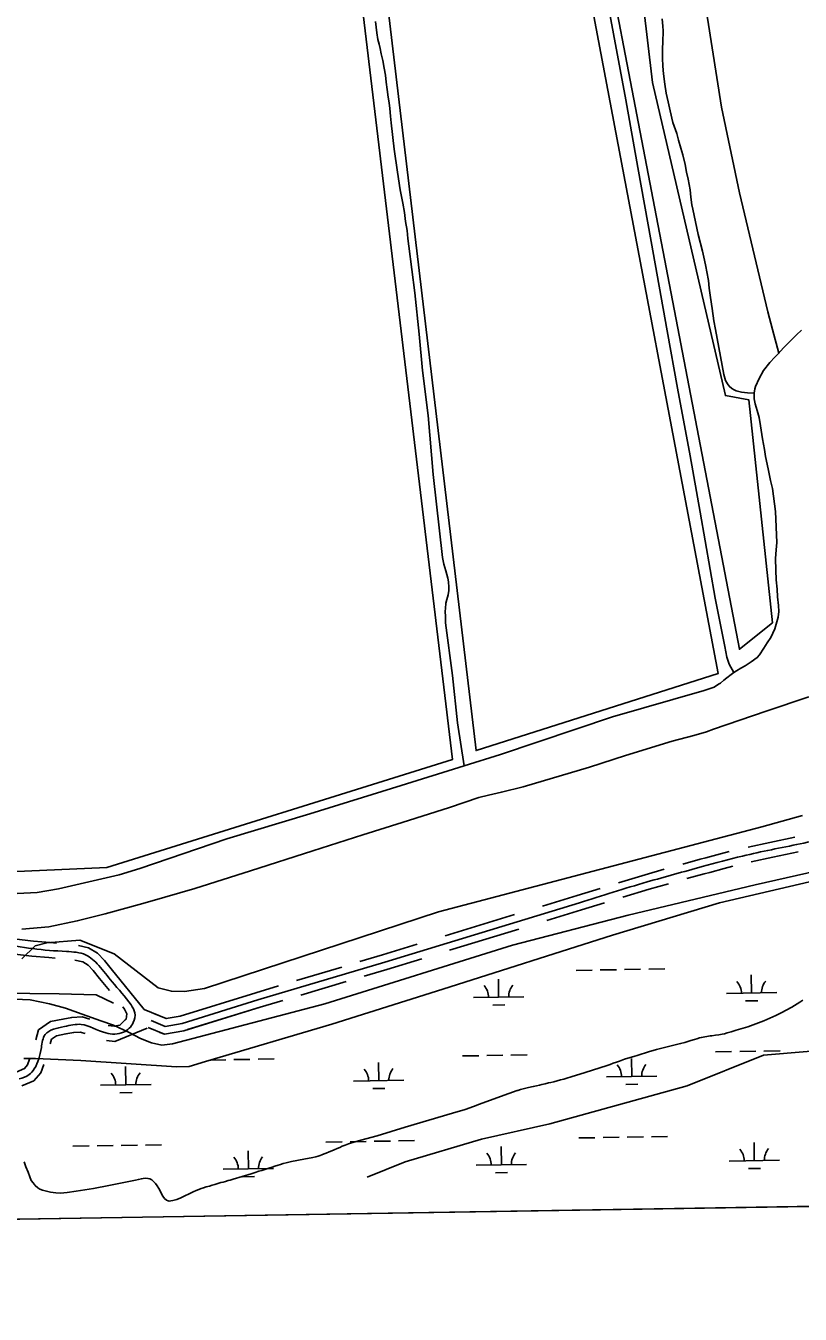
# Model space of a CAD drawing. Extents: x 3855477 to 3893699, y 299188 to 325115.
# Drawn here: x 3871314 to 3872850, y 304617 to 307174 of the extents above; entities that cross this region are included whole.
import ezdxf

# ---------------------------------------------------------------- set-up
doc = ezdxf.new("R2010")
doc.units = 0
for name, color, linetype in [('V-FLOD-BASE', 7, 'Continuous'), ('V-GRID-FRAM', 7, 'Continuous'), ('V-LEVE-TOET', 7, 'Continuous'), ('V-ROAD-CNTR', 7, 'Continuous'), ('V-SITE-VEGE', 7, 'Continuous'), ('V-TOPO-SHOR', 7, 'Continuous'), ('V-WETL-SWMP', 7, 'Continuous')]:
    doc.layers.add(name, color=color, linetype=linetype)

msp = doc.modelspace()

# ---------------------------------------------------------------- linework, layer by layer
at = {"layer": 'V-FLOD-BASE'}
msp.add_lwpolyline([(3871487.7, 305234.2), (3871453.7, 305250.5), (3871380.4, 305252.5), (3871205.4, 305254.9), (3871201.9, 305255), (3871143.4, 305256), (3871141.6, 305255.3), (3871105.3, 305256), (3871054.9, 305306.1), (3870896.6, 305307.5), (3870858.6, 305332.4), (3870838.2, 305350.2), (3870834.7, 305351.7), (3870827.2, 305350.7), (3870683.4, 305320.5), (3870588.9, 305299.7), (3870577.3, 305305.3)], dxfattribs=at)
at = {"layer": 'V-GRID-FRAM'}
msp.add_lwpolyline([(3859445.3, 322797), (3891292.6, 323315.8), (3891596.8, 305135.9), (3859733.6, 304616.8), (3859445.3, 322797)], dxfattribs=at)
at = {"layer": 'V-LEVE-TOET'}
for points in [[(3871306, 305322), (3871332.6, 305347.8), (3871355.6, 305353.9), (3871421.2, 305359.3), (3871489.5, 305331.9), (3871576.8, 305264.8), (3871602.8, 305257.8), (3871629, 305257.4), (3871668.4, 305263.2), (3872132.9, 305415.4), (3872774.5, 305584.2), (3872854.8, 305606.6)], [(3872992.8, 305521.2), (3872761.3, 305468.8), (3872508.9, 305408.7), (3872279.5, 305349.3), (3871907.3, 305232.5), (3871604.9, 305153.7), (3871584.1, 305150.6), (3871563.5, 305155.6), (3871541.7, 305164.1), (3871518.9, 305176), (3871488, 305190.4), (3871462.8, 305198.9), (3871426.1, 305212.2), (3871392.9, 305224.4), (3871360.7, 305233), (3871322.8, 305240.6), (3871276.7, 305242.6)]]:
    msp.add_lwpolyline(points, dxfattribs=at)
at = {"layer": 'V-ROAD-CNTR'}
for points in [[(3872839.9, 305563.5), (3872790.2, 305553), (3872747, 305543.7)], [(3872663.4, 305522.6), (3872651.9, 305519.5), (3872617.6, 305510.2)], [(3872709.6, 305534.8), (3872692.1, 305530.4), (3872663.4, 305522.6)], [(3872846.1, 305534.2), (3872796.4, 305523.7), (3872753.4, 305514.3)], [(3872580.8, 305500), (3872542.5, 305489), (3872489.6, 305472.8)], [(3872671.3, 305493.7), (3872659.8, 305490.5), (3872625.4, 305481.2)], [(3872716.9, 305505.7), (3872699.7, 305501.4), (3872671.3, 305493.7)], [(3872453.3, 305461.6), (3872407.9, 305447.8)], [(3872589.1, 305471.1), (3872551, 305460.2), (3872498.3, 305444.1)], [(3872412.3, 305433.4), (3872026.1, 305315.5), (3871774.6, 305240.5), (3871624.1, 305193.9), (3871590.8, 305187.9), (3871562.5, 305199.7)], [(3872407.9, 305447.8), (3872338.9, 305426.7)], [(3872462, 305433), (3872416.6, 305419.1)], [(3872283.8, 305409.9), (3872145.9, 305367.7)], [(3872416.6, 305419.1), (3872347.7, 305398)], [(3871323.5, 305357.9), (3871296.3, 305361.1), (3871271.8, 305364.1)], [(3871374.8, 305353.4), (3871362.4, 305354.4), (3871329.3, 305357.2), (3871323.5, 305357.9)], [(3872292.5, 305381.2), (3872154.6, 305339.1)], [(3871319.9, 305328.1), (3871292.7, 305331.4), (3871268.2, 305334.3)], [(3871548.5, 305221.8), (3871483.5, 305302.2), (3871470, 305319), (3871456.5, 305333.1), (3871438.4, 305344), (3871418.5, 305348.8)], [(3872090.7, 305350.9), (3872021.7, 305329.8)], [(3871372.3, 305323.5), (3871359.8, 305324.5), (3871326.2, 305327.4), (3871319.9, 305328.1)], [(3871480.1, 305259), (3871473.4, 305267), (3871460.2, 305283.3), (3871447.4, 305299.2), (3871437.6, 305309.5), (3871426.9, 305315.9), (3871411.4, 305319.6)], [(3871941, 305305.8), (3871851.2, 305279)], [(3872021.8, 305329.9), (3871976.9, 305316.5)], [(3872099.5, 305322.2), (3872030.5, 305301.2)], [(3872030.4, 305301.1), (3871985.5, 305287.7)], [(3871770.2, 305254.8), (3871620.5, 305208.5), (3871592.5, 305203.4), (3871548.5, 305221.8)], [(3871815.2, 305268.3), (3871770.2, 305254.8), (3871620.5, 305208.5), (3871592.5, 305203.4), (3871568.3, 305213.5)], [(3871770.2, 305254.8), (3871620.5, 305208.5), (3871592.5, 305203.4), (3871568.3, 305213.5)], [(3871949.6, 305277), (3871859.7, 305250.2)], [(3871823.8, 305239.5), (3871779, 305226.1), (3871627.7, 305179.3), (3871589.1, 305172.3), (3871556.7, 305185.9)], [(3871333.8, 305161.6), (3871339.4, 305181.1), (3871363, 305197.4), (3871387.5, 305202.3), (3871405.2, 305205.9), (3871425.5, 305207.1), (3871440.9, 305202.2)], [(3871511.4, 305200.9), (3871513.2, 305202.6), (3871514.7, 305212.7), (3871510.1, 305222.5), (3871506.6, 305226.9)], [(3871779, 305226.2), (3871627.7, 305179.3), (3871589.1, 305172.3), (3871579.8, 305176.2)], [(3871779, 305226.2), (3871634.8, 305181.6)], [(3871474.3, 305159.7), (3871490.9, 305158), (3871554.5, 305184.4)], [(3871477.3, 305189.5), (3871489.6, 305188.3), (3871500.7, 305190.4), (3871511.4, 305200.9)], [(3871362.6, 305153.3), (3871365.2, 305162.5), (3871375, 305169.2), (3871393.5, 305172.9), (3871409.1, 305176.1), (3871421.7, 305176.8), (3871432, 305173.6)], [(3871294.7, 305097.4), (3871311.6, 305104.7), (3871317.6, 305111.4), (3871321.5, 305122.7)], [(3871306.4, 305069.8), (3871329.7, 305079.7), (3871344, 305096), (3871349.8, 305112.7)]]:
    msp.add_lwpolyline(points, dxfattribs=at)
for points in [[(3873289.7, 306444.8), (3873245.8, 306399.2), (3873209, 306330.4), (3873192.9, 306272.5), (3873196.5, 306212.6), (3873205.8, 306130.5), (3873221.4, 306008.4), (3873220.4, 305913.7), (3873209.8, 305835.9), (3873190.7, 305761.5), (3873160.2, 305704.9), (3873124.3, 305659), (3873077.1, 305618.4), (3873027.5, 305592.9), (3872963.7, 305575.5), (3872850.5, 305550.4), (3872736.2, 305526), (3872655.9, 305505), (3872546.8, 305474.6), (3872412.3, 305433.4)], [(3871300.5, 305083.6), (3871320.7, 305092.2), (3871330.8, 305103.7), (3871344.8, 305145.8), (3871352.3, 305171.8), (3871390.5, 305187.6), (3871423.6, 305191.9), (3871472.7, 305174.9), (3871507.9, 305176.5), (3871527.2, 305195.4), (3871530.2, 305214.9), (3871522.9, 305230.6), (3871485, 305276.5), (3871458.7, 305309.1), (3871432.6, 305329.9), (3871394.5, 305336.7), (3871327.8, 305342.3), (3871261.3, 305350.3), (3871205.1, 305348.8), (3871141.6, 305363.8), (3871100.8, 305373.9), (3871053.7, 305374.9), (3871011.8, 305367.8), (3870965.4, 305359.3), (3870920.1, 305358.8), (3870884.6, 305364.6), (3870840.5, 305385), (3870792, 305400.6), (3870761.9, 305397.6), (3870726.8, 305381), (3870677, 305363), (3870615.7, 305350.3), (3870586.5, 305342.7), (3870572.7, 305334), (3870554.7, 305320.5), (3870553.6, 305307.5), (3870562.8, 305284), (3870583.1, 305261.2), (3870637.1, 305240.2), (3870668.1, 305231.4), (3870707.5, 305207.5), (3870744.7, 305188.3), (3870763.2, 305166.1), (3870769.1, 305130.5), (3870758.1, 305083.6), (3870751.1, 305064), (3870749.7, 305031.8), (3870770.3, 304992.5), (3870794.8, 304955.2), (3870808.5, 304912.8), (3870818.9, 304860.9), (3870821.4, 304801.2)]]:
    msp.add_spline(points, degree=3, dxfattribs=at)
at = {"layer": 'V-SITE-VEGE'}
msp.add_lwpolyline([(3872084, 308280.3), (3872202.7, 307573.1), (3872440.7, 307192.4), (3872687.9, 305888.4), (3872207.4, 305735.2), (3871915.2, 308198.3), (3871900.8, 308299.3), (3871892.7, 308351.8), (3871885.8, 308409.1), (3871882.6, 308440.7), (3871882.2, 308458.5), (3871884, 308470.9), (3871886.7, 308481.2), (3871890.9, 308487.8), (3871899, 308495.4), (3871914.8, 308504.3), (3871992.3, 308524.1), (3872009, 308527.8), (3872019.2, 308528.7), (3872027.4, 308526.1), (3872032.9, 308519.9), (3872036.3, 308509.1), (3872059.6, 308405.9)], close=True, dxfattribs=at)
for points in [[(3872510.6, 307459.3), (3872557.3, 307061.1), (3872701.9, 306439.7), (3872748.6, 306431), (3872795.3, 305989), (3872729.9, 305936.5), (3872261, 308378.1)], [(3871983.4, 307196.7), (3872160.7, 305717.7), (3871474.8, 305503.3), (3871087.6, 305485.8)]]:
    msp.add_lwpolyline(points, dxfattribs=at)
at = {"layer": 'V-TOPO-SHOR'}
for points in [[(3872446.7, 307353.6), (3872467.5, 307225.4), (3872468.7, 307217.8), (3872504.2, 307026.9), (3872528.3, 306892.1), (3872554.8, 306745.8), (3872586.7, 306568.5), (3872607.2, 306454.7), (3872631.8, 306320.1), (3872651.7, 306208.2), (3872681.8, 306037.7), (3872700.6, 305941.6), (3872704.7, 305920.7), (3872709.6, 305906.9), (3872718.9, 305890.1)], [(3872634.7, 307356.6), (3872666.3, 307188.4), (3872694, 307012.3), (3872730.2, 306842.2), (3872786.4, 306606.2), (3872795.7, 306571), (3872808, 306524.2)], [(3872007.6, 307181.8), (3872010.3, 307159.7), (3872012.7, 307146.4), (3872015.1, 307137), (3872017.1, 307128.5), (3872019.2, 307118), (3872022.1, 307104.8), (3872024.9, 307089.4), (3872027.3, 307075.6), (3872028.8, 307061.8), (3872030.9, 307047.3), (3872033.2, 307031.7), (3872034.6, 307020.7), (3872036, 307009.6), (3872037.5, 306994.5), (3872038.8, 306981.2), (3872044.9, 306929), (3872051.4, 306882.9), (3872057, 306848.1), (3872061.9, 306821.3), (3872065, 306803.3), (3872067.5, 306785.4), (3872070.3, 306767.4), (3872072.1, 306751.6), (3872073.9, 306736), (3872086, 306643.9), (3872094.4, 306561.5), (3872101.2, 306489.3), (3872112.3, 306400.1), (3872122.2, 306282.9), (3872141, 306118.4), (3872143.4, 306105.1), (3872147.6, 306091.8), (3872151.2, 306077.5), (3872152.6, 306069.9), (3872153.2, 306059.3), (3872153.1, 306052.8), (3872151.7, 306044.5), (3872149.4, 306035.2), (3872147.5, 306027.7), (3872146.5, 306017.4), (3872146.2, 306011.9), (3872146.5, 306000.8), (3872146.8, 305988.6), (3872160.3, 305884.6), (3872170.8, 305790.5), (3872183.5, 305705)], [(3872576.4, 307187.3), (3872577.7, 307173), (3872578.4, 307163.4), (3872578.2, 307141.1), (3872577.5, 307128.4), (3872577.4, 307109.4), (3872577.9, 307093.1), (3872579.4, 307078.2), (3872581.9, 307057.4), (3872584.5, 307040), (3872588.6, 307022.6), (3872592.7, 307004.6), (3872598, 306981.9), (3872605.6, 306960), (3872609, 306946.7), (3872613.4, 306930.8), (3872617.3, 306917.2), (3872622.2, 306898.2), (3872624.8, 306882.9), (3872627.9, 306869), (3872631.9, 306848.2), (3872633.2, 306833.7), (3872635.3, 306818.1), (3872637.2, 306809.5), (3872647.7, 306759.5), (3872656.7, 306726.1), (3872660.3, 306708.6), (3872663, 306696.1), (3872665.4, 306685.5), (3872668.4, 306667.8), (3872669.7, 306653), (3872672.5, 306634.5), (3872675.5, 306612.6), (3872679.2, 306587.9), (3872682.3, 306571), (3872685.8, 306552.8), (3872698.8, 306481.7), (3872702, 306470), (3872706.3, 306462.9), (3872709.3, 306458.7), (3872714.7, 306453.9), (3872719.1, 306451), (3872723.7, 306449.1), (3872733.8, 306446.6), (3872745.9, 306445.3), (3872759, 306444.5)], [(3872765.3, 306410.3), (3872760.9, 306423.3), (3872759, 306433.4), (3872758.9, 306444), (3872759, 306444.5), (3872760.7, 306453), (3872762, 306457.9), (3872768.8, 306473.5), (3872777.8, 306489.3), (3872790, 306505.4), (3872800, 306515.8), (3872808, 306524.2), (3872808.9, 306525.2), (3872820.5, 306537.6), (3872831.8, 306548.8), (3872842.8, 306560.2), (3872853.3, 306569.3)], [(3871378.7, 305461.1), (3871499.5, 305488.9), (3871540.2, 305501.1), (3871712.7, 305560), (3871877.2, 305610), (3872058.6, 305665.8), (3872183.5, 305705), (3872255.8, 305727.6), (3872477.9, 305802.4), (3872659.7, 305854.2), (3872679.7, 305861.3), (3872688.3, 305866.8), (3872692, 305869.4), (3872699, 305875.2), (3872704.8, 305879.7), (3872713.2, 305886), (3872718.9, 305890.1), (3872723.9, 305893.8), (3872732.5, 305898.6), (3872741.4, 305903.3), (3872753.1, 305911.1), (3872765.1, 305919.9), (3872769.9, 305925.3), (3872778.1, 305938.5), (3872785, 305949), (3872791.9, 305959.7), (3872800, 305976.9), (3872806.8, 306000), (3872807.8, 306011.3), (3872807.5, 306023.2), (3872805.7, 306040.5), (3872804.5, 306055.5), (3872803, 306074.1), (3872802, 306093.2), (3872801.7, 306116.5), (3872802.5, 306133.8), (3872804.3, 306148.2), (3872801.5, 306209.9), (3872795.6, 306255.4), (3872791.8, 306271.3), (3872786.7, 306294.1), (3872781.8, 306318.7), (3872779.4, 306332.9), (3872775.9, 306354.1), (3872771.7, 306379.8), (3872769.2, 306396.1), (3872765.3, 306410.3)], [(3873608.8, 306098.3), (3873639.1, 305886.6), (3873533.2, 305644.7), (3873487.9, 305463.3), (3873427.4, 305387.7), (3873366.9, 305372.6), (3873276.2, 305327.2), (3873185.5, 305236.5), (3873049.4, 305145.8), (3872958.7, 305145.8), (3872777.3, 305130.7), (3872626.1, 305070.2), (3872353.9, 304994.6), (3872217.9, 304964.4), (3872066.7, 304919), (3871991.1, 304888.8)], [(3871305.9, 305380.6), (3871359.7, 305385.8), (3871416.2, 305397.2), (3871471.2, 305411.5), (3871545.9, 305431.6), (3871589.5, 305444.2), (3871649.4, 305461.8), (3871760, 305496.7), (3871883.4, 305536.6), (3871982.6, 305568.2), (3872060.7, 305592.6), (3872154.7, 305622.2), (3872213.1, 305642), (3872232.1, 305646.9), (3872257.5, 305653.1), (3872300.5, 305663.2), (3872432.1, 305702.7), (3872503.5, 305725.5), (3872596.7, 305754), (3872639.2, 305765.1), (3872664.7, 305772.2), (3872678.4, 305778.1), (3872782.6, 305813.7), (3872867.3, 305841.9)], [(3871296.7, 305451.4), (3871336.3, 305453.8), (3871378.7, 305461.1)], [(3872855.4, 305240.3), (3872849.9, 305236.1), (3872834, 305226.2), (3872812.8, 305214.9), (3872802.2, 305209.4), (3872778.4, 305198.9), (3872746.8, 305187.3), (3872723.2, 305180.5), (3872713.4, 305177.4), (3872705.8, 305175.1), (3872700, 305173.5), (3872695.6, 305172.5), (3872689, 305171.5), (3872682.4, 305170.4), (3872675.4, 305169.5), (3872672, 305169.1), (3872654.3, 305166.2), (3872650.7, 305165.2), (3872645.3, 305163.6), (3872640.6, 305162.2), (3872633.6, 305159.9), (3872627.5, 305158), (3872621.5, 305156.1), (3872613.2, 305153.8), (3872565.3, 305142.4), (3872549.3, 305137.3)], [(3872549.3, 305137.3), (3872529.1, 305130.9), (3872520.6, 305128.5), (3872513.1, 305126.4), (3872501.8, 305122.9), (3872491.6, 305119.2), (3872485.7, 305117.2), (3872479.6, 305115), (3872473.5, 305112.7), (3872467.5, 305110.7), (3872424.1, 305096.4), (3872396.2, 305087.8), (3872387.1, 305085.1), (3872381.4, 305083.4), (3872375.1, 305081.7), (3872368.5, 305079.9), (3872361.7, 305078.3), (3872355.9, 305076.7), (3872351.2, 305075.7), (3872344.3, 305074), (3872337.8, 305072.5), (3872333.2, 305071.4), (3872327.3, 305070.1), (3872320.9, 305068.5), (3872311.2, 305066.5), (3872303.2, 305064.7), (3872295.5, 305062.6), (3872289.9, 305061), (3872288.7, 305060.6), (3872255.9, 305048.7), (3872213.9, 305033.4), (3872202.4, 305028.8), (3872185.8, 305022.8), (3872160.5, 305016.1), (3872066.6, 304987.8), (3872011.4, 304970.6), (3871978.5, 304962.1), (3871969.2, 304959.5), (3871958.3, 304956.3), (3871954.1, 304954.9), (3871947.6, 304952.6), (3871941.9, 304950.3), (3871936.8, 304948), (3871931.8, 304945.7), (3871925.9, 304943.2), (3871921.2, 304941.2), (3871915.7, 304938.9), (3871909.9, 304936.7), (3871905.7, 304935), (3871901, 304933.3), (3871897.7, 304932.1), (3871894, 304930.8), (3871889.1, 304929.2), (3871883.2, 304927.5), (3871865.4, 304924.3), (3871840.9, 304919.7), (3871830.6, 304917.3), (3871824.6, 304915.8), (3871819, 304914.2), (3871814.8, 304912.8), (3871807.9, 304910.6), (3871802.7, 304908.8), (3871796.4, 304906.8), (3871790.4, 304904.9), (3871782.5, 304902.3), (3871776.2, 304900.4), (3871769, 304898.1), (3871760.9, 304895.7), (3871725.3, 304884.7), (3871719.2, 304883), (3871715.5, 304882), (3871710.1, 304880.4), (3871705.5, 304879.1), (3871701, 304877.9), (3871695, 304876.3), (3871688.8, 304874.4), (3871683.8, 304873), (3871678.2, 304871.2), (3871671.8, 304869.3), (3871666.4, 304867.6), (3871662, 304866.2), (3871657.1, 304864.5), (3871651.7, 304862.3), (3871645.9, 304859.5), (3871621.3, 304847.9), (3871613.6, 304844.8), (3871605.6, 304842.7), (3871601.9, 304842), (3871598.2, 304841.5), (3871596.4, 304841.6), (3871593.1, 304842.9), (3871588.9, 304846.5), (3871586.1, 304851), (3871583.4, 304856), (3871580.8, 304861.4), (3871577.8, 304866.4), (3871574.8, 304871.5), (3871571.2, 304876.2), (3871567.5, 304880.5), (3871563.7, 304883.6), (3871560, 304885.3)], [(3871560, 304885.3), (3871556.2, 304886.4), (3871551.7, 304886.7), (3871547, 304886.4), (3871543.3, 304885.7), (3871537.4, 304884.5), (3871531.4, 304883), (3871478.4, 304872.3), (3871448, 304866.3), (3871413.8, 304860.8), (3871396.3, 304858.3), (3871389.2, 304857.7), (3871383.5, 304857.3), (3871373.4, 304857.6), (3871368.4, 304858.1), (3871363.1, 304859.1), (3871357.8, 304860.1), (3871352.7, 304861.4), (3871347.3, 304863.1), (3871341.9, 304865.2), (3871338.1, 304867.7), (3871332.8, 304872.3), (3871328.3, 304877.3), (3871324.9, 304882.5), (3871321.9, 304889.7), (3871318.4, 304898.5), (3871314.2, 304909.6), (3871310.8, 304919.2)]]:
    msp.add_lwpolyline(points, dxfattribs=at)
at = {"layer": 'V-WETL-SWMP'}
for p, q in [((3873039.7, 305514.8), (3872690, 305433.4)), ((3872690, 305433.4), (3872477.8, 305369.1)), ((3872477.8, 305369.1), (3872141.5, 305262.1)), ((3872252.1, 305246), (3872251.5, 305282)), ((3872405.8, 305299.2), (3872437.8, 305299.8)), ((3872453.8, 305300), (3872485.8, 305300.5)), ((3872501.8, 305300.8), (3872533.8, 305301.3)), ((3872549.8, 305301.6), (3872581.8, 305302.1)), ((3872753.9, 305254.2), (3872753.3, 305290.2)), ((3872141.5, 305262.1), (3871921.2, 305192.2)), ((3872703.9, 305253.4), (3872803.9, 305255)), ((3872202.1, 305245.2), (3872302.1, 305246.8)), ((3872240.3, 305230.4), (3872264.3, 305230.8)), ((3872742.2, 305238.5), (3872766.2, 305238.9)), ((3871921.2, 305192.2), (3871670.8, 305118.2)), ((3872180.6, 305129.4), (3872212.6, 305129.9)), ((3872228.6, 305130.2), (3872260.5, 305130.7)), ((3872276.5, 305130.9), (3872308.5, 305131.5)), ((3872682.4, 305137.6), (3872714.4, 305138.1)), ((3872730.4, 305138.3), (3872762.4, 305138.9)), ((3872778.4, 305139.1), (3872810.4, 305139.6)), ((3871333.1, 305124.2), (3871310, 305124.6)), ((3871423, 305120.3), (3871333.1, 305124.2)), ((3871613, 305107.7), (3871423, 305120.3)), ((3871512.4, 305072.1), (3871511.8, 305108.1)), ((3871638.4, 305108.4), (3871613, 305107.7)), ((3871670.8, 305118.2), (3871638.4, 305108.4)), ((3871681.2, 305121.2), (3871710.7, 305121.7)), ((3871726.7, 305122), (3871758.7, 305122.5)), ((3871774.7, 305122.8), (3871806.7, 305123.3)), ((3872014.3, 305080.2), (3872013.7, 305116.2)), ((3872516.1, 305088.4), (3872515.5, 305124.4)), ((3871964.3, 305079.4), (3872064.3, 305081)), ((3872466.1, 305087.6), (3872566.1, 305089.2)), ((3871462.4, 305071.2), (3871562.4, 305072.9)), ((3871500.7, 305056.4), (3871524.7, 305056.8)), ((3872002.5, 305064.6), (3872026.5, 305065)), ((3872504.4, 305072.8), (3872528.4, 305073.2)), ((3871407.6, 304950.3), (3871439.6, 304950.8)), ((3871455.6, 304951), (3871487.5, 304951.6)), ((3871503.5, 304951.8), (3871535.5, 304952.3)), ((3871551.5, 304952.6), (3871583.5, 304953.1)), ((3871909.4, 304958.4), (3871941.4, 304959)), ((3871957.4, 304959.2), (3871989.4, 304959.7)), ((3872005.4, 304960), (3872037.4, 304960.5)), ((3872053.4, 304960.8), (3872085.4, 304961.3)), ((3872257.5, 304913.4), (3872256.9, 304949.4)), ((3872411.2, 304966.6), (3872443.2, 304967.1)), ((3872459.2, 304967.4), (3872491.2, 304967.9)), ((3872507.2, 304968.2), (3872539.2, 304968.7)), ((3872555.2, 304969), (3872587.2, 304969.5)), ((3872759.3, 304921.5), (3872758.8, 304957.5)), ((3871755.7, 304905.2), (3871755.1, 304941.2)), ((3872709.3, 304920.7), (3872809.3, 304922.4)), ((3871705.7, 304904.4), (3871805.6, 304906)), ((3872207.5, 304912.5), (3872307.5, 304914.2)), ((3872245.7, 304897.7), (3872269.7, 304898.1)), ((3872747.6, 304905.9), (3872771.6, 304906.3)), ((3871082.8, 304801.7), (3875809.1, 304878.7)), ((3871743.9, 304889.6), (3871767.9, 304890))]:
    msp.add_line(p, q, dxfattribs=at)
for centre, start, end in [((3872196.8, 305245.6), 0.1615, 41.7052), ((3872307.3, 305247.4), 140.1615, 181.7052), ((3872698.7, 305253.7), 0.1615, 41.7052), ((3872809.1, 305255.5), 140.1615, 181.7052), ((3871959, 305079.8), 0.1615, 41.7052), ((3872069.5, 305081.6), 140.1615, 181.7052), ((3872460.9, 305088), 0.1615, 41.7052), ((3872571.3, 305089.8), 140.1615, 181.7052), ((3871457.2, 305071.6), 0.1615, 41.7052), ((3871567.7, 305073.4), 140.1615, 181.7052), ((3871700.4, 304904.8), 0.1615, 41.7052), ((3871810.9, 304906.6), 140.1615, 181.7052), ((3872202.3, 304912.9), 0.1615, 41.7052), ((3872312.7, 304914.7), 140.1615, 181.7052), ((3872704.1, 304921.1), 0.1615, 41.7052), ((3872814.6, 304922.9), 140.1615, 181.7052)]:
    msp.add_arc(centre, 35.2, start, end, dxfattribs=at)

doc.saveas('drawing.dxf')
